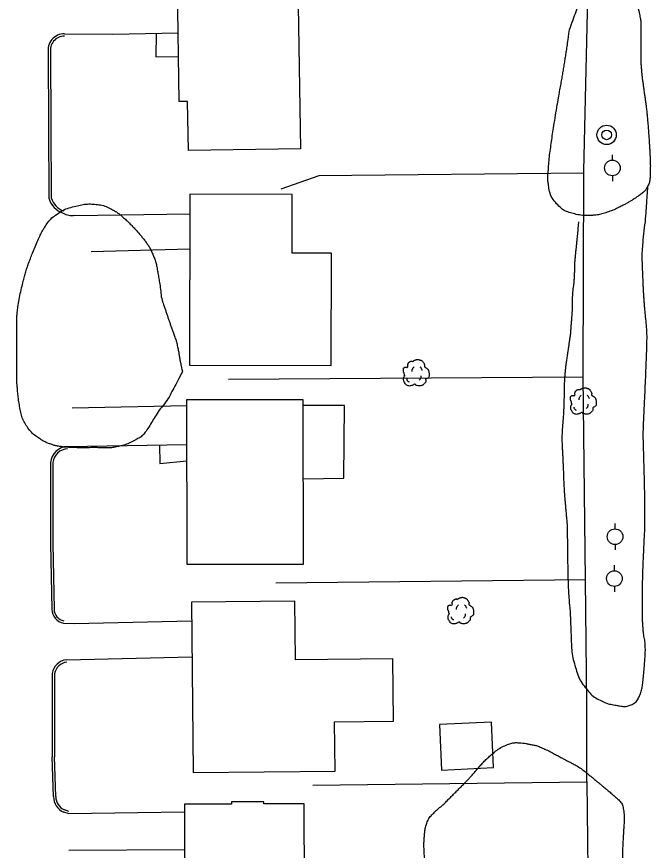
# Model space of a CAD drawing. Extents: x 2145380 to 2156929, y 139568 to 149130.
# Drawn here: x 2150206.6 to 2150369.1, y 146119.6 to 146333.3 of the extents above; entities that cross this region are included whole.
import ezdxf

# ---------------------------------------------------------------- set-up
doc = ezdxf.new("R2010")
doc.units = 0
for name, color, linetype in [('Default', 7, 'Continuous'), ('TOPO_Asphalt', 7, 'Continuous'), ('TOPO_Building', 7, 'Continuous'), ('TOPO_Curb Back', 7, 'Continuous'), ('TOPO_Fence', 7, 'Continuous'), ('TOPO_Power Pole', 7, 'Continuous'), ('TOPO_San Manhole', 7, 'Continuous'), ('TOPO_Sidewalk', 7, 'Continuous'), ('TOPO_Tree', 7, 'Continuous'), ('TOPO_Tree Line', 7, 'Continuous')]:
    doc.layers.add(name, color=color, linetype=linetype)

# ---------------------------------------------------------------- blocks, each defined once
blk = doc.blocks.new('POWPOL')
at = {"layer": 'TOPO_Power Pole'}
for p, q in [((0, 10.2), (0, 17.3)), ((0, -10.2), (0, -17.3))]:
    blk.add_line(p, q, dxfattribs=at)
blk.add_circle((0, 0), 10.2, dxfattribs=at)
blk = doc.blocks.new('TREE')
at = {"layer": 'TOPO_Tree'}
for points in [[(-14.1, -0.4), (-14.2, 0.5), (-14.4, 1.4), (-14.6, 2.3), (-14.8, 3.2), (-15.5, 4), (-15.7, 4.9), (-15.8, 5.6), (-15.7, 6.3), (-15.7, 7), (-15.6, 7.9), (-15.7, 8.8), (-15.1, 9.7), (-14.6, 10.4), (-13.8, 10.5), (-13, 10.7), (-12.2, 11), (-11.1, 10), (-10.4, 10.7), (-9.4, 11.7), (-10.3, 13.3), (-9.8, 14.4), (-9.6, 15.1), (-9.3, 15.9), (-8.8, 16.5), (-8.2, 17.3), (-7.5, 17.7), (-6.7, 18.1), (-6.1, 18.4), (-5.6, 18.6), (-5.1, 18.7), (-4.5, 18.7), (-4, 18.5), (-3.5, 18.1)], [(-4.2, 5.1), (-4.5, 6.1), (-4.3, 7.2), (-3.8, 8.2), (-3.3, 9.3), (-2.7, 10.3), (-1.6, 11)], [(-3.5, 17.6), (-3.1, 18.3), (-2.6, 18.8), (-1.9, 19.2), (-1, 19.7), (-0.2, 20), (0.7, 20.2), (1.6, 20.5), (2.5, 20.8), (3.4, 20.8), (4.1, 20.7), (4.8, 20.5), (5.5, 20.2), (6.4, 19.9), (7.3, 19.7), (8.2, 19.2), (9.4, 18.4), (10, 17.2), (10.8, 16), (11.2, 15.3), (11.6, 14.6), (11.9, 13.9), (12.2, 13.1), (11.4, 12), (11.9, 11.2), (12, 11), (12.2, 10.9), (12.4, 10.7), (12.9, 10.4), (13.5, 10), (14, 9.7), (14.7, 9.2), (15.4, 8.7), (16.1, 8.1), (16.7, 7.5), (16.9, 6.7), (17.1, 6), (17.6, 4.4), (17.7, 2.8), (17.7, 1.2), (17.7, -0.2), (17.8, -2.2), (16.6, -3), (15.5, -3.8), (14.3, -4.6), (13.2, -5.3)], [(5.9, 11.2), (6.5, 10.7), (7, 10.2), (7.4, 9.5), (7.9, 8.6), (8.3, 7.6), (8.5, 6.6)], [(13.2, -5.3), (13.3, -5.8), (13.4, -6.3), (13.4, -6.7), (13.8, -8.5), (12.2, -10), (10.8, -11.5), (10, -12.3), (9.1, -12.8), (8.2, -13.1), (6, -13.8), (3.3, -13.6), (1.3, -13.1), (0.5, -12.9), (-0.1, -11.4), (-0.8, -11.5), (-2, -11.6), (-3.3, -12.8), (-4.5, -13.1), (-6.1, -13.5), (-7.8, -14), (-9.3, -13.6), (-11.4, -13.1), (-12.8, -11.4), (-14.1, -9.4), (-15.3, -7.3), (-15.6, -5.1), (-15.1, -3), (-14.9, -1.9), (-13.9, -0.8), (-13.5, 0.1)], [(-11.4, -4.5), (-11.5, -5.4), (-11, -6.3), (-10.1, -7.2), (-9.3, -8), (-8.5, -8.3), (-7.7, -8.1)], [(4.8, -6.3), (5.7, -5.7), (6.3, -4.9), (6.8, -3.9), (7.4, -2.8), (7.6, -1.7), (7.5, -0.6)]]:
    blk.add_open_spline(points, degree=3, dxfattribs=at)
blk = doc.blocks.new('EXMHSS')
at = {"layer": 'Default'}
for radius in [6.3, 3.13]:
    blk.add_circle((0, 0), radius, dxfattribs=at)

msp = doc.modelspace()

# ---------------------------------------------------------------- linework, layer by layer
at = {"layer": 'TOPO_Asphalt'}
for p, q in [((2150250.94, 146273.76), (2150225.69, 146273.02)), ((2150250.21, 146233.55), (2150220.8, 146233.01)), ((2150219.57, 146223.18), (2150250.22, 146223.67)), ((2150219.3, 146168.5), (2150251.51, 146169.22)), ((2150219.77, 146129.05), (2150249.59, 146129.52)), ((2150219.93, 146119.64), (2150249.63, 146119.85))]:
    msp.add_line(p, q, dxfattribs=at)
for points in [[(2150218.82, 146328.95), (2150231.24, 146328.89), (2150247.96, 146329.19)], [(2150221.46, 146282.41), (2150250.97, 146282.79)], [(2150218.56, 146177.88), (2150221.26, 146177.8), (2150251.42, 146178.5)]]:
    msp.add_lwpolyline(points, dxfattribs=at)
msp.add_arc((2150220.75, 146286.76), 4.4, 239.2233, 279.2276, dxfattribs=at)
at = {"layer": 'TOPO_Building'}
for points in [[(2150278.68, 146341.5), (2150279.37, 146299.47), (2150250.6, 146299), (2150250.39, 146311.63), (2150248.25, 146311.6), (2150247.77, 146341)], [(2150250.98, 146287.81), (2150250.85, 146244.03), (2150287.24, 146243.91), (2150287.33, 146272.72), (2150277.18, 146272.75), (2150277.22, 146287.73)], [(2150279.98, 146235.2), (2150280, 146192.93), (2150250.24, 146192.91), (2150250.21, 146235.19)], [(2150251.37, 146183.24), (2150251.81, 146139.59), (2150288.2, 146139.96), (2150288.08, 146152.6), (2150303.18, 146152.76), (2150303.02, 146168.72), (2150278.04, 146168.46), (2150277.89, 146183.51)], [(2150328.3, 146152.52), (2150314.97, 146151.88), (2150315.53, 146140.19), (2150328.87, 146140.83)], [(2150249.59, 146131.45), (2150249.7, 146099.56), (2150251.79, 146099.57), (2150251.83, 146088.97), (2150262.21, 146089.01), (2150262.21, 146088.58), (2150270.13, 146088.61), (2150270.13, 146089.29), (2150280.42, 146089.32), (2150280.27, 146131.57), (2150269.98, 146131.54), (2150269.98, 146132.11), (2150261.67, 146132.08), (2150261.67, 146131.49)]]:
    msp.add_lwpolyline(points, close=True, dxfattribs=at)
at = {"layer": 'TOPO_Curb Back'}
for points in [[(2150214.65, 146324.05), (2150214.83, 146286.84)], [(2150215.25, 146324.1), (2150215.43, 146286.91)], [(2150215.22, 146219.04), (2150215.23, 146198.23), (2150215.55, 146181.44)], [(2150215.82, 146219.01), (2150215.83, 146198.23), (2150216.15, 146181.46)], [(2150215.67, 146164.96), (2150215.68, 146143.6)], [(2150216.27, 146164.91), (2150216.28, 146143.6)], [(2150216.02, 146133.41), (2150215.68, 146143.59)], [(2150216.62, 146133.41), (2150216.28, 146143.61)], [(2150219.96, 146129.62), (2150218.84, 146130)], [(2150219.77, 146129.05), (2150218.63, 146129.43)]]:
    msp.add_lwpolyline(points, dxfattribs=at)
for centre, radius, start, end in [((2150218.79, 146324.75), 4.2, 89.5652, 189.6267), ((2150218.79, 146324.75), 3.6, 89.5638, 190.3774), ((2150220.01, 146288.08), 5.32, 193.471, 253.5101), ((2150220.01, 146288.08), 4.72, 194.2888, 253.5102), ((2150219.8, 146218.58), 4.6, 92.891, 174.2337), ((2150219.8, 146218.58), 4, 92.8892, 173.8152), ((2150219.27, 146181.53), 3.72, 181.4084, 259.0429), ((2150219.27, 146181.53), 3.12, 181.4417, 259.0413), ((2150219.91, 146164.24), 4.3, 98.1984, 170.3985), ((2150219.91, 146164.24), 3.7, 98.1971, 169.6451), ((2150220.2, 146133.31), 4.19, 178.7305, 247.925), ((2150220.2, 146133.31), 3.59, 178.4752, 247.6395)]:
    msp.add_arc(centre, radius, start, end, dxfattribs=at)
at = {"layer": 'TOPO_Fence'}
for p, q in [((2150260.85, 146240.43), (2150351.83, 146241.04)), ((2150352.4, 146188.97), (2150273.05, 146188.1)), ((2150352.74, 146137.22), (2150354.05, 146032.39))]:
    msp.add_line(p, q, dxfattribs=at)
for points in [[(2150352.76, 146157.17), (2150352.4, 146189.01), (2150351.83, 146241.04), (2150352, 146293.86), (2150353.22, 146345.71), (2150275.75, 146346.04), (2150275.63, 146350.6)], [(2150351.99, 146293.19), (2150284.07, 146292.55), (2150274.28, 146289.08)], [(2150282.47, 146136.34), (2150352.74, 146137.22), (2150352.76, 146157.17)]]:
    msp.add_lwpolyline(points, dxfattribs=at)
at = {"layer": 'TOPO_Sidewalk'}
for points in [[(2150242.34, 146329.09), (2150242.21, 146323), (2150248.06, 146323.11)], [(2150279.99, 146214.83), (2150290.48, 146215.06), (2150290.64, 146233.66), (2150279.98, 146233.68)], [(2150243.21, 146223.56), (2150243.29, 146218.83), (2150250.22, 146219.44)]]:
    msp.add_lwpolyline(points, dxfattribs=at)
at = {"layer": 'TOPO_Tree'}
msp.add_open_spline([(2150350.65, 146280.74), (2150350.51, 146279.3), (2150350.38, 146277.86), (2150350.24, 146276.42), (2150350.16, 146275.55), (2150350.07, 146274.69), (2150349.98, 146273.82), (2150349.89, 146272.93), (2150349.79, 146272.04), (2150349.7, 146271.14), (2150349.62, 146270.21), (2150349.65, 146269.27), (2150349.61, 146268.34), (2150349.56, 146267.35), (2150349.51, 146266.37), (2150349.45, 146265.38), (2150349.39, 146264.51), (2150349.2, 146263.64), (2150349.14, 146262.76), (2150349.07, 146261.88), (2150349.03, 146261), (2150349, 146260.12), (2150348.97, 146259.24), (2150349.03, 146258.36), (2150348.97, 146257.48), (2150348.91, 146256.58), (2150348.83, 146255.68), (2150348.76, 146254.79), (2150348.65, 146253.57), (2150348.6, 146252.35), (2150348.43, 146251.15), (2150348.28, 146250.1), (2150348.12, 146249.05), (2150347.97, 146248), (2150347.8, 146246.85), (2150347.63, 146245.69), (2150347.46, 146244.53), (2150347.3, 146243.39), (2150347.18, 146242.24), (2150347.09, 146241.1), (2150347.03, 146240.23), (2150346.99, 146239.35), (2150346.96, 146238.48), (2150346.93, 146237.07), (2150346.93, 146235.65), (2150346.89, 146234.24), (2150346.87, 146233.39), (2150346.83, 146232.54), (2150346.79, 146231.69), (2150346.71, 146230.21), (2150346.53, 146228.73), (2150346.46, 146227.24), (2150346.4, 146226.07), (2150346.38, 146224.89), (2150346.43, 146223.72), (2150346.47, 146222.71), (2150346.55, 146221.7), (2150346.59, 146220.69), (2150346.64, 146219.57), (2150346.68, 146218.44), (2150346.73, 146217.31), (2150346.82, 146215.16), (2150346.88, 146213), (2150347.04, 146210.85), (2150347.13, 146209.65), (2150347.25, 146208.46), (2150347.35, 146207.27), (2150347.44, 146206.19), (2150347.55, 146205.11), (2150347.64, 146204.03), (2150347.72, 146203.05), (2150347.74, 146202.06), (2150347.76, 146201.08), (2150347.77, 146200.18), (2150347.78, 146199.29), (2150347.79, 146198.39), (2150347.81, 146197.55), (2150347.82, 146196.7), (2150347.83, 146195.85), (2150347.84, 146195.01), (2150347.85, 146194.16), (2150347.86, 146193.31), (2150347.89, 146191.67), (2150347.92, 146190.02), (2150347.97, 146188.37), (2150348.01, 146186.87), (2150348.11, 146185.37), (2150348.21, 146183.87), (2150348.3, 146182.61), (2150348.48, 146181.36), (2150348.53, 146180.11), (2150348.59, 146178.62), (2150348.64, 146177.13), (2150348.7, 146175.65), (2150348.74, 146174.45), (2150348.79, 146173.26), (2150348.84, 146172.06), (2150348.92, 146170.01), (2150349.44, 146168.02), (2150350.02, 146166.02), (2150350.56, 146164.17), (2150351.44, 146162.57), (2150352.69, 146161), (2150353.78, 146159.63), (2150355.02, 146158.66), (2150356.59, 146157.9), (2150357.92, 146157.26), (2150359.29, 146157), (2150360.67, 146156.76), (2150361.72, 146156.58), (2150362.84, 146156.42), (2150363.88, 146156.83), (2150365, 146157.27), (2150365.86, 146158.16), (2150366.3, 146159.26), (2150366.76, 146160.42), (2150367.01, 146161.57), (2150367.14, 146162.77), (2150367.34, 146164.57), (2150367.52, 146166.36), (2150367.63, 146168.16), (2150367.72, 146169.5), (2150367.81, 146170.84), (2150367.75, 146172.17), (2150367.69, 146173.53), (2150367.33, 146174.87), (2150367.23, 146176.22), (2150367.16, 146177.25), (2150367.09, 146178.29), (2150367.07, 146179.32), (2150367.04, 146181.22), (2150367.02, 146183.13), (2150367.04, 146185.03), (2150367.05, 146186.34), (2150367.07, 146187.64), (2150367.1, 146188.94), (2150367.15, 146190.73), (2150367.21, 146192.52), (2150367.28, 146194.3), (2150367.33, 146195.38), (2150367.38, 146196.47), (2150367.43, 146197.55), (2150367.5, 146199.05), (2150367.59, 146200.56), (2150367.65, 146202.07), (2150367.69, 146203.22), (2150367.67, 146204.37), (2150367.67, 146205.52), (2150367.67, 146206.8), (2150367.67, 146208.08), (2150367.65, 146209.36), (2150367.63, 146211.25), (2150367.59, 146213.14), (2150367.54, 146215.03), (2150367.5, 146217.03), (2150367.43, 146219.03), (2150367.38, 146221.03), (2150367.32, 146223.39), (2150367.22, 146225.76), (2150367.3, 146228.13), (2150367.39, 146230.54), (2150367.53, 146232.94), (2150367.63, 146235.35), (2150367.77, 146238.58), (2150367.91, 146241.8), (2150368.04, 146245.03), (2150368.11, 146246.7), (2150368.17, 146248.37), (2150368.2, 146250.04), (2150368.23, 146251.49), (2150368.16, 146252.94), (2150368.04, 146254.39), (2150367.93, 146255.67), (2150367.78, 146256.95), (2150367.67, 146258.22), (2150367.58, 146259.26), (2150367.49, 146260.29), (2150367.43, 146261.32), (2150367.36, 146262.37), (2150367.31, 146263.43), (2150367.26, 146264.49), (2150367.16, 146266.46), (2150367.08, 146268.44), (2150367.01, 146270.41), (2150366.97, 146271.8), (2150367.02, 146273.2), (2150367.13, 146274.59), (2150367.36, 146277.68), (2150367.83, 146280.75), (2150368.03, 146283.84), (2150368.17, 146285.88), (2150368.3, 146287.91), (2150368.44, 146289.95)], degree=3, dxfattribs=at)
at = {"layer": 'TOPO_Tree Line'}
for points in [[(2150348.35, 146330.05), (2150348.12, 146328.45), (2150347.89, 146326.86), (2150347.66, 146325.26), (2150347.47, 146323.96), (2150347.26, 146322.66), (2150347.05, 146321.36), (2150346.83, 146320), (2150346.61, 146318.64), (2150346.37, 146317.28), (2150346.11, 146315.75), (2150345.8, 146314.22), (2150345.54, 146312.69), (2150345.08, 146310.04), (2150344.65, 146307.39), (2150344.23, 146304.74), (2150343.91, 146302.78), (2150343.64, 146300.81), (2150343.37, 146298.83), (2150343.1, 146296.94), (2150342.98, 146295.04), (2150342.83, 146293.14), (2150342.74, 146292.04), (2150342.83, 146290.93), (2150343, 146289.83), (2150343.27, 146288.04), (2150344.03, 146286.46), (2150345.4, 146285.01), (2150346.43, 146283.92), (2150347.57, 146283.36), (2150348.91, 146282.98), (2150350.47, 146282.54), (2150352.04, 146282.31), (2150353.6, 146282.38), (2150354.82, 146282.44), (2150356.04, 146282.56), (2150357.26, 146282.95), (2150358.74, 146283.43), (2150360.09, 146283.97), (2150361.44, 146284.66), (2150362.28, 146285.09), (2150363.1, 146285.54), (2150363.91, 146286.01), (2150364.71, 146286.47), (2150365.45, 146286.98), (2150366.2, 146287.52), (2150367.11, 146288.17), (2150367.93, 146288.9), (2150368.44, 146289.95), (2150368.88, 146290.86), (2150368.99, 146291.79), (2150369.02, 146292.74), (2150369.04, 146293.92), (2150369.08, 146295.09), (2150369.03, 146296.26), (2150369, 146297.18), (2150368.97, 146298.1), (2150368.92, 146299.01), (2150368.86, 146300.07), (2150368.79, 146301.12), (2150368.71, 146302.18), (2150368.6, 146303.8), (2150368.48, 146305.41), (2150368.34, 146307.03), (2150368.24, 146308.23), (2150368.12, 146309.42), (2150367.95, 146310.61), (2150367.81, 146311.66), (2150367.66, 146312.72), (2150367.51, 146313.77), (2150367.37, 146314.8), (2150367.22, 146315.83), (2150367.08, 146316.86), (2150366.93, 146317.96), (2150366.84, 146319.06), (2150366.75, 146320.16), (2150366.67, 146321.15), (2150366.58, 146322.13), (2150366.59, 146323.12), (2150366.6, 146324.58), (2150366.61, 146326.03), (2150366.62, 146327.49), (2150366.63, 146328.62), (2150366.64, 146329.75), (2150366.65, 146330.87), (2150366.66, 146331.98), (2150366.47, 146333.08), (2150366.24, 146334.17), (2150365.76, 146336.43), (2150364.87, 146338.45), (2150362.81, 146340.07), (2150361.5, 146341.1), (2150360.1, 146341.18), (2150358.67, 146341.38), (2150357.32, 146341.56), (2150355.9, 146341.72), (2150354.57, 146341.19), (2150353.42, 146340.73), (2150352.48, 146339.95), (2150351.86, 146338.91), (2150351.34, 146338.04), (2150350.92, 146337.18), (2150350.59, 146336.26), (2150349.84, 146334.19), (2150349.09, 146332.12), (2150348.35, 146330.05), (2150348.35, 146330.05)], [(2150249.08, 146242.31), (2150248.88, 146243.25), (2150248.67, 146244.19), (2150248.47, 146245.13), (2150248.26, 146246.12), (2150248.16, 146247.13), (2150247.95, 146248.12), (2150247.69, 146249.35), (2150247.35, 146250.57), (2150246.93, 146251.76), (2150246.61, 146252.67), (2150246.26, 146253.57), (2150245.95, 146254.49), (2150245.66, 146255.35), (2150245.36, 146256.21), (2150245.07, 146257.07), (2150244.77, 146257.96), (2150244.46, 146258.84), (2150244.16, 146259.73), (2150243.56, 146261.51), (2150243.49, 146263.42), (2150243.17, 146265.27), (2150242.94, 146266.58), (2150242.74, 146267.9), (2150242.5, 146269.21), (2150242.3, 146270.34), (2150241.87, 146271.42), (2150241.42, 146272.49), (2150241.04, 146273.39), (2150240.61, 146274.26), (2150240.05, 146275.06), (2150239.47, 146275.88), (2150238.86, 146276.66), (2150238.21, 146277.41), (2150237.53, 146278.21), (2150236.83, 146278.99), (2150236.1, 146279.75), (2150235.29, 146280.61), (2150234.43, 146281.39), (2150233.54, 146282.18), (2150232.75, 146282.87), (2150231.92, 146283.44), (2150230.95, 146283.96), (2150229.53, 146284.72), (2150228.04, 146285.11), (2150226.53, 146285.25), (2150225.09, 146285.38), (2150223.61, 146285.2), (2150222.16, 146284.86), (2150220.42, 146284.46), (2150218.79, 146283.96), (2150217.24, 146282.94), (2150215.84, 146282.02), (2150214.75, 146280.93), (2150213.87, 146279.57), (2150213.37, 146278.8), (2150212.92, 146278.03), (2150212.55, 146277.21), (2150211.81, 146275.58), (2150211.1, 146273.95), (2150210.45, 146272.29), (2150209.97, 146271.06), (2150209.5, 146269.84), (2150209.09, 146268.59), (2150208.69, 146267.35), (2150208.38, 146266.09), (2150208.07, 146264.83), (2150207.58, 146262.84), (2150207.14, 146260.86), (2150206.86, 146258.83), (2150206.69, 146257.61), (2150206.6, 146256.39), (2150206.58, 146255.16), (2150206.56, 146253.86), (2150206.55, 146252.55), (2150206.56, 146251.25), (2150206.58, 146250.1), (2150206.61, 146248.95), (2150206.62, 146247.8), (2150206.63, 146246.58), (2150206.63, 146245.36), (2150206.63, 146244.14), (2150206.64, 146242.92), (2150206.61, 146241.7), (2150206.61, 146240.47), (2150206.61, 146239.32), (2150206.73, 146238.18), (2150206.83, 146237.03), (2150206.96, 146235.42), (2150207.23, 146233.84), (2150207.55, 146232.26), (2150207.84, 146230.82), (2150208.4, 146229.51), (2150209.24, 146228.24), (2150210.05, 146227.02), (2150211.05, 146226.11), (2150212.23, 146225.3), (2150213.04, 146224.75), (2150213.85, 146224.29), (2150214.76, 146223.95), (2150215.58, 146223.64), (2150216.4, 146223.36), (2150217.26, 146223.23), (2150218.24, 146223.08), (2150219.22, 146222.96), (2150220.2, 146222.92), (2150221.05, 146222.89), (2150221.9, 146222.85), (2150222.75, 146222.85), (2150224.16, 146222.84), (2150225.57, 146222.86), (2150226.98, 146222.86), (2150227.9, 146222.85), (2150228.81, 146222.79), (2150229.73, 146222.78), (2150230.68, 146222.78), (2150231.61, 146222.96), (2150232.54, 146223.16), (2150234.04, 146223.47), (2150235.43, 146223.99), (2150236.81, 146224.72), (2150237.93, 146225.31), (2150238.97, 146226.01), (2150239.68, 146227.03), (2150240.72, 146228.51), (2150241.54, 146230.09), (2150242.53, 146231.56), (2150243.71, 146233.3), (2150245.15, 146234.89), (2150246.13, 146236.75), (2150247.11, 146238.6), (2150248.09, 146240.45), (2150249.08, 146242.31), (2150249.08, 146242.31)], [(2150317.33, 146100.09), (2150318.36, 146098.52), (2150319.39, 146096.94), (2150320.41, 146095.37), (2150321.54, 146093.65), (2150321.97, 146091.57), (2150322.73, 146089.66), (2150323.45, 146087.81), (2150324.17, 146085.97), (2150324.87, 146084.12), (2150325.25, 146083.12), (2150325.49, 146082.07), (2150325.67, 146081.02), (2150325.92, 146079.58), (2150325.87, 146078.08), (2150325.61, 146076.63), (2150325.29, 146074.77), (2150324.84, 146072.94), (2150324.16, 146071.16), (2150323.6, 146069.68), (2150323.01, 146068.25), (2150322.33, 146066.84), (2150321.51, 146065.1), (2150320.64, 146063.42), (2150319.67, 146061.76), (2150318.81, 146060.29), (2150317.83, 146058.91), (2150316.75, 146057.59), (2150315.75, 146056.38), (2150314.7, 146055.24), (2150313.56, 146054.17), (2150312.77, 146053.43), (2150311.97, 146052.71), (2150311.12, 146052.06), (2150309.71, 146050.98), (2150308.28, 146049.95), (2150306.86, 146048.9), (2150305.92, 146048.21), (2150304.94, 146047.59), (2150303.99, 146046.89), (2150302.31, 146045.65), (2150301.3, 146043.77), (2150300.33, 146041.87), (2150299.72, 146040.69), (2150299.54, 146039.27), (2150299.85, 146038.05), (2150300.13, 146036.97), (2150300.7, 146035.91), (2150301.73, 146035.19), (2150303.02, 146034.28), (2150304.32, 146033.86), (2150305.74, 146033.6), (2150307.16, 146033.34), (2150308.59, 146033.08), (2150310.02, 146032.87), (2150311.47, 146032.66), (2150312.93, 146032.5), (2150314.38, 146032.28), (2150315.32, 146032.13), (2150316.25, 146031.94), (2150317.16, 146031.65), (2150318.74, 146031.14), (2150320.27, 146030.52), (2150321.8, 146029.86), (2150323.09, 146029.3), (2150324.35, 146028.67), (2150325.64, 146028.12), (2150326.56, 146027.73), (2150327.48, 146027.37), (2150328.42, 146027.06), (2150329.42, 146026.72), (2150330.44, 146026.45), (2150331.47, 146026.2), (2150333.49, 146025.7), (2150335.51, 146025.14), (2150337.57, 146024.91), (2150339.03, 146024.75), (2150340.49, 146024.59), (2150341.94, 146024.43), (2150343.85, 146024.22), (2150345.76, 146024.01), (2150347.67, 146023.8), (2150348.69, 146023.69), (2150349.7, 146023.47), (2150350.71, 146023.35), (2150352.25, 146023.17), (2150353.74, 146023.72), (2150355.17, 146024.77), (2150356.45, 146025.71), (2150357.16, 146026.81), (2150357.66, 146028.15), (2150358.29, 146029.84), (2150358.8, 146031.52), (2150359.02, 146033.28), (2150359.21, 146034.79), (2150359.39, 146036.3), (2150359.46, 146037.81), (2150359.5, 146038.91), (2150359.46, 146040.02), (2150359.54, 146041.11), (2150359.62, 146042.26), (2150359.73, 146043.41), (2150359.81, 146044.56), (2150359.87, 146045.45), (2150359.95, 146046.35), (2150359.98, 146047.25), (2150360.02, 146048.26), (2150360.01, 146049.27), (2150360.01, 146050.28), (2150360.02, 146052.19), (2150359.98, 146054.1), (2150360, 146056.01), (2150360.02, 146057.3), (2150360.08, 146058.6), (2150360.11, 146059.9), (2150360.15, 146061.5), (2150360.13, 146063.1), (2150360.19, 146064.7), (2150360.23, 146065.67), (2150360.28, 146066.63), (2150360.33, 146067.6), (2150360.4, 146068.95), (2150360.53, 146070.29), (2150360.56, 146071.63), (2150360.58, 146072.67), (2150360.6, 146073.71), (2150360.62, 146074.74), (2150360.65, 146075.8), (2150360.67, 146076.86), (2150360.69, 146077.92), (2150360.71, 146078.91), (2150360.63, 146079.9), (2150360.61, 146080.89), (2150360.58, 146081.92), (2150360.55, 146082.96), (2150360.56, 146083.99), (2150360.56, 146085.26), (2150360.63, 146086.54), (2150360.71, 146087.81), (2150360.83, 146089.97), (2150361.04, 146092.13), (2150361.15, 146094.3), (2150361.22, 146095.75), (2150361.24, 146097.21), (2150361.31, 146098.66), (2150361.41, 146100.75), (2150361.53, 146102.84), (2150361.66, 146104.93), (2150361.75, 146106.26), (2150361.95, 146107.57), (2150362.04, 146108.9), (2150362.11, 146110), (2150362.14, 146111.11), (2150362.14, 146112.22), (2150362.15, 146113.35), (2150362.12, 146114.48), (2150362.09, 146115.6), (2150362.06, 146116.57), (2150361.93, 146117.53), (2150361.93, 146118.5), (2150361.93, 146119.91), (2150362.02, 146121.33), (2150362.09, 146122.74), (2150362.14, 146123.73), (2150362.21, 146124.72), (2150362.27, 146125.71), (2150362.36, 146127.28), (2150362.41, 146128.85), (2150362.1, 146130.42), (2150361.9, 146131.48), (2150361.17, 146132.38), (2150360.37, 146133.08), (2150359.43, 146133.9), (2150358.49, 146134.71), (2150357.53, 146135.51), (2150356.81, 146136.11), (2150356.1, 146136.71), (2150355.38, 146137.31), (2150354.59, 146137.97), (2150353.8, 146138.61), (2150353.01, 146139.26), (2150351.89, 146140.17), (2150350.7, 146141.01), (2150349.43, 146141.71), (2150348.68, 146142.12), (2150347.9, 146142.49), (2150347.15, 146142.9), (2150346.29, 146143.35), (2150345.44, 146143.83), (2150344.58, 146144.29), (2150343.32, 146144.96), (2150342.06, 146145.59), (2150340.73, 146146.14), (2150339.86, 146146.5), (2150338.95, 146146.66), (2150338.03, 146146.85), (2150337.2, 146147.02), (2150336.38, 146147.13), (2150335.55, 146147.19), (2150334.54, 146147.27), (2150333.52, 146147.15), (2150332.51, 146146.77), (2150330.99, 146146.18), (2150329.76, 146145.38), (2150328.58, 146144.37), (2150327.61, 146143.53), (2150326.67, 146142.71), (2150325.82, 146141.76), (2150324.97, 146140.81), (2150324.17, 146139.83), (2150323.31, 146138.89), (2150322.72, 146138.23), (2150322.13, 146137.57), (2150321.51, 146136.94), (2150320.73, 146136.15), (2150319.94, 146135.36), (2150319.15, 146134.57), (2150318.38, 146133.8), (2150317.62, 146133.02), (2150316.85, 146132.25), (2150315.86, 146131.24), (2150314.74, 146130.39), (2150313.72, 146129.4), (2150312.82, 146128.53), (2150312.04, 146127.52), (2150311.63, 146126.31), (2150311.29, 146125.27), (2150311.2, 146124.23), (2150311.12, 146123.16), (2150311.05, 146122.17), (2150310.98, 146121.18), (2150311.02, 146120.2), (2150311.08, 146118.68), (2150311.28, 146117.17), (2150311.59, 146115.67), (2150312.03, 146113.6), (2150312.46, 146111.54), (2150313.28, 146109.61), (2150314.63, 146106.43), (2150315.98, 146103.26), (2150317.33, 146100.09), (2150317.33, 146100.09)]]:
    msp.add_open_spline(points, degree=3, dxfattribs=at)

# ---------------------------------------------------------------- block references
at = {"layer": 'TOPO_Power Pole', "xscale": 0.19685000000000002, "yscale": 0.19685000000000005}
for p in [(2150359.33, 146294.55), (2150360.01, 146200.03), (2150359.84, 146189.3)]:
    msp.add_blockref('POWPOL', p, dxfattribs=at)
at = {"layer": 'TOPO_San Manhole', "xscale": 0.39370000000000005, "yscale": 0.3937000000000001}
msp.add_blockref('EXMHSS', (2150357.86, 146303.04), dxfattribs=at)
at = {"layer": 'TOPO_Tree', "xscale": 0.19685000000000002, "yscale": 0.19685000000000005}
for p in [(2150308.82, 146241.38), (2150351.68, 146234.12), (2150320.22, 146180.4)]:
    msp.add_blockref('TREE', p, dxfattribs=at)

doc.saveas('drawing.dxf')
